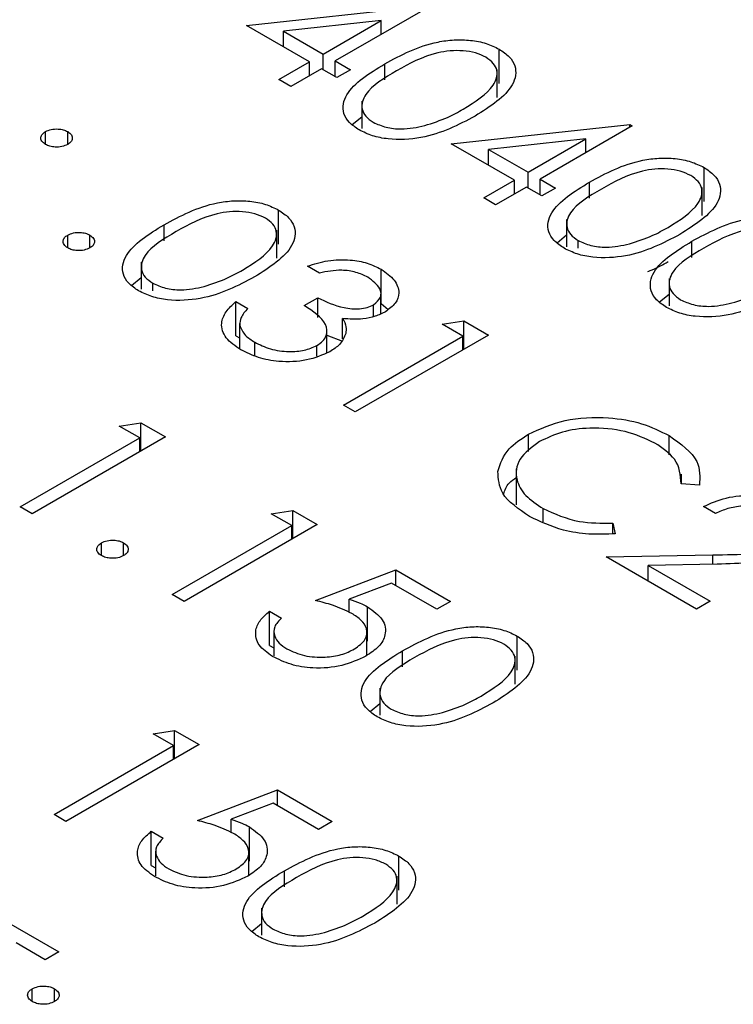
# Model space of a CAD drawing. Header units: inches. Extents: x 1880 to 2363, y -453 to -54.
# Tile 275 of 656: x 2069.403 to 2069.744, y -424.317 to -423.847. Entities that reach past the tile are written whole.
import ezdxf

# ---------------------------------------------------------------- set-up
doc = ezdxf.new("R2010")
doc.units = ezdxf.units.IN
doc.header["$LTSCALE"] = 0.5
doc.header["$MEASUREMENT"] = 0
doc.layers.add('DSS-M-S', color=53, linetype='Continuous')

msp = doc.modelspace()

# ---------------------------------------------------------------- linework, layer by layer
at = {"layer": 'DSS-M-S', "linetype": 'Continuous', "lineweight": 25}
for p, q in [((2069.5111, -423.84934), (2069.59643, -423.8402)), ((2069.59759, -423.84087), (2069.55353, -423.8663)), ((2069.57546, -423.84705), (2069.52885, -423.85205)), ((2069.54782, -423.863), (2069.57546, -423.84705)), ((2069.57546, -423.85364), (2069.57546, -423.84705)), ((2069.54129, -423.86677), (2069.5111, -423.84934)), ((2069.52885, -423.85205), (2069.54782, -423.863)), ((2069.52885, -423.85959), (2069.52885, -423.85205)), ((2069.63192, -423.87702), (2069.63192, -423.86068)), ((2069.54782, -423.87054), (2069.54782, -423.863)), ((2069.52661, -423.87525), (2069.54129, -423.86677)), ((2069.547, -423.87007), (2069.53232, -423.87855)), ((2069.54129, -423.87336), (2069.54129, -423.86677)), ((2069.55435, -423.87431), (2069.547, -423.87007)), ((2069.55353, -423.8663), (2069.56087, -423.87054)), ((2069.55353, -423.87384), (2069.55353, -423.8663)), ((2069.56087, -423.87054), (2069.55435, -423.87431)), ((2069.57717, -423.87542), (2069.57717, -423.86773)), ((2069.63101, -423.88372), (2069.63101, -423.87035)), ((2069.53232, -423.87855), (2069.52661, -423.87525)), ((2069.56624, -423.88557), (2069.56624, -423.89857)), ((2069.56166, -423.89672), (2069.56624, -423.89298)), ((2069.60901, -423.90586), (2069.69434, -423.89672)), ((2069.6955, -423.89739), (2069.65144, -423.92282)), ((2069.69434, -423.89672), (2069.6955, -423.89739)), ((2069.69434, -423.89806), (2069.69434, -423.89672)), ((2069.41503, -423.90622), (2069.41503, -423.90009)), ((2069.42564, -423.90622), (2069.42564, -423.90009)), ((2069.67336, -423.90357), (2069.62676, -423.90857)), ((2069.64573, -423.91952), (2069.67336, -423.90357)), ((2069.67336, -423.91016), (2069.67336, -423.90357)), ((2069.6392, -423.92329), (2069.60901, -423.90586)), ((2069.62676, -423.91611), (2069.62676, -423.90857)), ((2069.62676, -423.90857), (2069.64573, -423.91952)), ((2069.72983, -423.93354), (2069.72983, -423.91721)), ((2069.64573, -423.92706), (2069.64573, -423.91952)), ((2069.62451, -423.93177), (2069.6392, -423.92329)), ((2069.64491, -423.92659), (2069.63022, -423.93507)), ((2069.6392, -423.92989), (2069.6392, -423.92329)), ((2069.65225, -423.93083), (2069.64491, -423.92659)), ((2069.65144, -423.92282), (2069.65878, -423.92706)), ((2069.65144, -423.93036), (2069.65144, -423.92282)), ((2069.65878, -423.92706), (2069.65225, -423.93083)), ((2069.67507, -423.93194), (2069.67507, -423.92425)), ((2069.72892, -423.94024), (2069.72892, -423.92687)), ((2069.63022, -423.93507), (2069.62451, -423.93177)), ((2069.52647, -423.95391), (2069.52647, -423.93758)), ((2069.47171, -423.95231), (2069.47171, -423.94462)), ((2069.66415, -423.94209), (2069.66415, -423.95509)), ((2069.42564, -423.95567), (2069.42564, -423.94955)), ((2069.43625, -423.95567), (2069.43625, -423.94955)), ((2069.52555, -423.96061), (2069.52555, -423.94724)), ((2069.65957, -423.95324), (2069.66415, -423.9495)), ((2069.66964, -423.95587), (2069.66964, -423.95217)), ((2069.72403, -423.9602), (2069.72403, -423.95251)), ((2069.46078, -423.96246), (2069.46078, -423.97546)), ((2069.54598, -423.96768), (2069.54027, -423.96439)), ((2069.57553, -423.98223), (2069.57553, -423.9659)), ((2069.45621, -423.97361), (2069.46078, -423.96987)), ((2069.46628, -423.97624), (2069.46628, -423.97254)), ((2069.7131, -423.97035), (2069.7131, -423.98335)), ((2069.57538, -423.98715), (2069.57538, -423.97781)), ((2069.70853, -423.9815), (2069.7131, -423.97776)), ((2069.506, -423.98134), (2069.51172, -423.98464)), ((2069.506, -423.99767), (2069.506, -423.98134)), ((2069.53864, -423.98323), (2069.54517, -423.97946)), ((2069.54517, -423.98897), (2069.54517, -423.97946)), ((2069.5719, -423.98852), (2069.5719, -423.98287)), ((2069.57553, -423.98223), (2069.57886, -423.98505)), ((2069.50784, -423.99175), (2069.50784, -424.00391)), ((2069.5079, -424.00397), (2069.5079, -423.9926)), ((2069.55706, -423.99916), (2069.55706, -423.98945)), ((2069.60473, -423.99218), (2069.61499, -423.99056)), ((2069.61452, -423.99783), (2069.60473, -423.99218)), ((2069.61499, -423.99056), (2069.62676, -423.99736)), ((2069.61499, -424.00415), (2069.61499, -423.99056)), ((2069.506, -423.99767), (2069.50784, -423.99873)), ((2069.54959, -424.00578), (2069.54959, -423.99517)), ((2069.54959, -423.99745), (2069.55706, -424.00026)), ((2069.55741, -424.0308), (2069.61452, -423.99783)), ((2069.62676, -423.99736), (2069.56312, -424.0341)), ((2069.61452, -424.00442), (2069.61452, -423.99783)), ((2069.51509, -424.00729), (2069.51509, -424.00072)), ((2069.54476, -424.00748), (2069.54476, -424.0023)), ((2069.56312, -424.0341), (2069.55741, -424.0308)), ((2069.45032, -424.04081), (2069.46058, -424.0392)), ((2069.46058, -424.0392), (2069.47235, -424.04599)), ((2069.46058, -424.05278), (2069.46058, -424.0392)), ((2069.46011, -424.04646), (2069.45032, -424.04081)), ((2069.64589, -424.05305), (2069.64589, -424.04471)), ((2069.403, -424.07943), (2069.46011, -424.04646)), ((2069.47235, -424.04599), (2069.40871, -424.08273)), ((2069.46011, -424.05305), (2069.46011, -424.04646)), ((2069.71322, -424.05463), (2069.71322, -424.04538)), ((2069.64009, -424.06128), (2069.64009, -424.07853)), ((2069.71908, -424.06844), (2069.71908, -424.06386)), ((2069.72767, -424.0691), (2069.71885, -424.06842)), ((2069.40871, -424.08273), (2069.403, -424.07943)), ((2069.52293, -424.08273), (2069.5332, -424.08111)), ((2069.5332, -424.08111), (2069.54496, -424.08791)), ((2069.5332, -424.0947), (2069.5332, -424.08111)), ((2069.65288, -424.08663), (2069.65288, -424.08026)), ((2069.73527, -424.08261), (2069.72956, -424.07931)), ((2069.53272, -424.08838), (2069.52293, -424.08273)), ((2069.47561, -424.12135), (2069.53272, -424.08838)), ((2069.54496, -424.08791), (2069.48132, -424.12465)), ((2069.53272, -424.09497), (2069.53272, -424.08838)), ((2069.68621, -424.08726), (2069.68743, -424.09233)), ((2069.68621, -424.09234), (2069.68621, -424.08726)), ((2069.44175, -424.10274), (2069.44175, -424.09662)), ((2069.45236, -424.10274), (2069.45236, -424.09662)), ((2069.68305, -424.10333), (2069.73407, -424.10238)), ((2069.7263, -424.1283), (2069.68305, -424.10333)), ((2069.73407, -424.10685), (2069.73407, -424.10238)), ((2069.54415, -424.12417), (2069.58249, -424.10957)), ((2069.58249, -424.10957), (2069.6086, -424.12465)), ((2069.58249, -424.11711), (2069.58249, -424.10957)), ((2069.73612, -424.10681), (2069.70321, -424.10743)), ((2069.70321, -424.10743), (2069.73282, -424.12453)), ((2069.70321, -424.11497), (2069.70321, -424.10743)), ((2069.58043, -424.11592), (2069.56026, -424.1236)), ((2069.60208, -424.12841), (2069.58043, -424.11592)), ((2069.48132, -424.12465), (2069.47561, -424.12135)), ((2069.56026, -424.12989), (2069.56026, -424.1236)), ((2069.6086, -424.12465), (2069.60208, -424.12841)), ((2069.73282, -424.12453), (2069.7263, -424.1283)), ((2069.52212, -424.12936), (2069.52783, -424.13265)), ((2069.52212, -424.14569), (2069.52212, -424.12936)), ((2069.56899, -424.14355), (2069.56899, -424.12721)), ((2069.52418, -424.13884), (2069.52418, -424.15057)), ((2069.56871, -424.1504), (2069.56871, -424.13951)), ((2069.64049, -424.1575), (2069.64049, -424.14117)), ((2069.52212, -424.14569), (2069.52418, -424.14688)), ((2069.58573, -424.1559), (2069.58573, -424.14821)), ((2069.63958, -424.1642), (2069.63958, -424.15083)), ((2069.5748, -424.16605), (2069.5748, -424.17905)), ((2069.57023, -424.1772), (2069.5748, -424.17346)), ((2069.46643, -424.18788), (2069.4767, -424.18627)), ((2069.47622, -424.19353), (2069.46643, -424.18788)), ((2069.4767, -424.18627), (2069.48846, -424.19306)), ((2069.4767, -424.19985), (2069.4767, -424.18627)), ((2069.41911, -424.2265), (2069.47622, -424.19353)), ((2069.48846, -424.19306), (2069.42482, -424.2298)), ((2069.47622, -424.20012), (2069.47622, -424.19353)), ((2069.48765, -424.22933), (2069.52599, -424.21473)), ((2069.52599, -424.21473), (2069.5521, -424.2298)), ((2069.52599, -424.22226), (2069.52599, -424.21473)), ((2069.52393, -424.22107), (2069.50376, -424.22875)), ((2069.54557, -424.23357), (2069.52393, -424.22107)), ((2069.42482, -424.2298), (2069.41911, -424.2265)), ((2069.50376, -424.23504), (2069.50376, -424.22875)), ((2069.51249, -424.2487), (2069.51249, -424.23237)), ((2069.5521, -424.2298), (2069.54557, -424.23357)), ((2069.46562, -424.23451), (2069.47133, -424.2378)), ((2069.46562, -424.25084), (2069.46562, -424.23451)), ((2069.46768, -424.24399), (2069.46768, -424.25572)), ((2069.51221, -424.25556), (2069.51221, -424.24467)), ((2069.58399, -424.26265), (2069.58399, -424.24632)), ((2069.46562, -424.25084), (2069.46768, -424.25203)), ((2069.52923, -424.26105), (2069.52923, -424.25336)), ((2069.58308, -424.26935), (2069.58308, -424.25599)), ((2069.3879, -424.27278), (2069.42136, -424.29209)), ((2069.5183, -424.2712), (2069.5183, -424.2842)), ((2069.51373, -424.28235), (2069.5183, -424.27862)), ((2069.41483, -424.29586), (2069.40096, -424.28785)), ((2069.42136, -424.29209), (2069.41483, -424.29586)), ((2069.40871, -424.31587), (2069.40871, -424.30975)), ((2069.41932, -424.31587), (2069.41932, -424.30975))]:
    msp.add_line(p, q, dxfattribs=at)
for points, knots in [([(2069.57717, -423.86773), (2069.58501, -423.86348), (2069.59483, -423.85817), (2069.61032, -423.85608), (2069.61825, -423.85627), (2069.62588, -423.85773), (2069.62991, -423.8597), (2069.63192, -423.86068)], [0, 0, 0, 0, 0.498702, 0.624177, 0.749467, 0.874745, 1, 1, 1, 1]), ([(2069.62558, -423.86456), (2069.62398, -423.8638), (2069.62077, -423.86229), (2069.61466, -423.86135), (2069.60844, -423.86137), (2069.59648, -423.86341), (2069.58893, -423.86764), (2069.5829, -423.87101)], [0, 0, 0, 0, 0.125139, 0.250418, 0.375519, 0.500847, 1, 1, 1, 1]), ([(2069.63192, -423.86068), (2069.63364, -423.86185), (2069.63709, -423.86419), (2069.6406, -423.87005), (2069.63858, -423.88114), (2069.62768, -423.88807), (2069.62041, -423.89269)], [0, 0, 0, 0, 0.1256, 0.251197, 0.500581, 1, 1, 1, 1]), ([(2069.61472, -423.88938), (2069.6204, -423.88583), (2069.62889, -423.88052), (2069.63168, -423.87203), (2069.62949, -423.86735), (2069.62689, -423.86549), (2069.62558, -423.86456)], [0, 0, 0, 0, 0.500072, 0.749021, 0.874598, 1, 1, 1, 1]), ([(2069.56502, -423.89931), (2069.56331, -423.89815), (2069.5599, -423.89583), (2069.55647, -423.89), (2069.55881, -423.87901), (2069.56982, -423.87224), (2069.57717, -423.86773)], [0, 0, 0, 0, 0.125551, 0.25109, 0.50025, 1, 1, 1, 1]), ([(2069.5829, -423.87101), (2069.577, -423.87447), (2069.56816, -423.87965), (2069.56559, -423.8882), (2069.56784, -423.89286), (2069.57044, -423.89472), (2069.57173, -423.89565)], [0, 0, 0, 0, 0.500291, 0.749086, 0.874606, 1, 1, 1, 1]), ([(2069.59631, -423.89722), (2069.60006, -423.896), (2069.60675, -423.89381), (2069.61228, -423.89073), (2069.61472, -423.88938)], [0, 0, 0, 0, 0.559599, 1, 1, 1, 1]), ([(2069.62041, -423.89269), (2069.61241, -423.89689), (2069.60043, -423.9032), (2069.58123, -423.90429), (2069.57109, -423.90229), (2069.56704, -423.9003), (2069.56502, -423.89931)], [0, 0, 0, 0, 0.499407, 0.748743, 0.874372, 1, 1, 1, 1]), ([(2069.41503, -423.90009), (2069.41591, -423.8997), (2069.41766, -423.89891), (2069.42083, -423.89875), (2069.42363, -423.89913), (2069.42497, -423.89977), (2069.42564, -423.90009)], [0, 0, 0, 0, 0.2795852, 0.5594544, 0.7796968, 1, 1, 1, 1]), ([(2069.57173, -423.89565), (2069.57369, -423.89653), (2069.57761, -423.89828), (2069.58661, -423.89929), (2069.59264, -423.89801), (2069.59631, -423.89722)], [0, 0, 0, 0, 0.2802572, 0.5607811, 1, 1, 1, 1]), ([(2069.41503, -423.90622), (2069.41434, -423.90571), (2069.41296, -423.9047), (2069.41268, -423.90287), (2069.41335, -423.90125), (2069.41447, -423.90048), (2069.41503, -423.90009)], [0, 0, 0, 0, 0.279647, 0.559299, 0.779615, 1, 1, 1, 1]), ([(2069.42564, -423.90009), (2069.42633, -423.9006), (2069.42773, -423.90161), (2069.42798, -423.90344), (2069.42734, -423.90506), (2069.42621, -423.90583), (2069.42564, -423.90622)], [0, 0, 0, 0, 0.279602, 0.559212, 0.779475, 1, 1, 1, 1]), ([(2069.42564, -423.90622), (2069.42477, -423.90662), (2069.42302, -423.90742), (2069.41984, -423.90757), (2069.41703, -423.90719), (2069.4157, -423.90654), (2069.41503, -423.90622)], [0, 0, 0, 0, 0.2795175, 0.5593264, 0.7795441, 1, 1, 1, 1]), ([(2069.67507, -423.92425), (2069.68292, -423.92), (2069.69274, -423.91469), (2069.70823, -423.9126), (2069.71616, -423.91279), (2069.72379, -423.91425), (2069.72782, -423.91622), (2069.72983, -423.91721)], [0, 0, 0, 0, 0.498702, 0.624177, 0.749467, 0.874745, 1, 1, 1, 1]), ([(2069.72983, -423.91721), (2069.73155, -423.91837), (2069.735, -423.92071), (2069.7385, -423.92657), (2069.73649, -423.93766), (2069.72559, -423.94459), (2069.71831, -423.94921)], [0, 0, 0, 0, 0.1256, 0.251197, 0.500581, 1, 1, 1, 1]), ([(2069.72349, -423.92108), (2069.72189, -423.92033), (2069.71868, -423.91881), (2069.71257, -423.91787), (2069.70635, -423.91789), (2069.69439, -423.91993), (2069.68684, -423.92416), (2069.68081, -423.92753)], [0, 0, 0, 0, 0.125139, 0.250418, 0.375519, 0.500847, 1, 1, 1, 1]), ([(2069.71263, -423.9459), (2069.7183, -423.94235), (2069.7268, -423.93704), (2069.72959, -423.92855), (2069.7274, -423.92387), (2069.72479, -423.92201), (2069.72349, -423.92108)], [0, 0, 0, 0, 0.500072, 0.749021, 0.874598, 1, 1, 1, 1]), ([(2069.66292, -423.95583), (2069.66122, -423.95467), (2069.65781, -423.95235), (2069.65438, -423.94652), (2069.65671, -423.93553), (2069.66772, -423.92876), (2069.67507, -423.92425)], [0, 0, 0, 0, 0.125551, 0.25109, 0.50025, 1, 1, 1, 1]), ([(2069.68081, -423.92753), (2069.67491, -423.93099), (2069.66607, -423.93617), (2069.66349, -423.94472), (2069.66574, -423.94938), (2069.66834, -423.95124), (2069.66964, -423.95217)], [0, 0, 0, 0, 0.500291, 0.749086, 0.874606, 1, 1, 1, 1]), ([(2069.47171, -423.94462), (2069.47956, -423.94037), (2069.48938, -423.93506), (2069.50487, -423.93297), (2069.51279, -423.93316), (2069.52043, -423.93462), (2069.52445, -423.93659), (2069.52647, -423.93758)], [0, 0, 0, 0, 0.498702, 0.6241765, 0.7494675, 0.8747453, 1, 1, 1, 1]), ([(2069.52013, -423.94145), (2069.51852, -423.9407), (2069.51531, -423.93918), (2069.50921, -423.93824), (2069.50299, -423.93826), (2069.49103, -423.9403), (2069.48348, -423.94453), (2069.47745, -423.9479)], [0, 0, 0, 0, 0.125139, 0.250418, 0.375519, 0.500847, 1, 1, 1, 1]), ([(2069.52647, -423.93758), (2069.52819, -423.93874), (2069.53163, -423.94108), (2069.53514, -423.94694), (2069.53313, -423.95803), (2069.52222, -423.96496), (2069.51495, -423.96958)], [0, 0, 0, 0, 0.1256001, 0.2511969, 0.5005813, 1, 1, 1, 1]), ([(2069.72403, -423.95251), (2069.73187, -423.94826), (2069.74169, -423.94295), (2069.75718, -423.94086), (2069.76511, -423.94105), (2069.77275, -423.94251), (2069.77677, -423.94448), (2069.77878, -423.94547)], [0, 0, 0, 0, 0.498702, 0.6241765, 0.7494675, 0.8747453, 1, 1, 1, 1]), ([(2069.45956, -423.9762), (2069.45786, -423.97504), (2069.45444, -423.97272), (2069.45102, -423.9669), (2069.45335, -423.9559), (2069.46436, -423.94913), (2069.47171, -423.94462)], [0, 0, 0, 0, 0.125551, 0.25109, 0.50025, 1, 1, 1, 1]), ([(2069.50927, -423.96627), (2069.51494, -423.96272), (2069.52344, -423.95741), (2069.52623, -423.94892), (2069.52404, -423.94424), (2069.52143, -423.94238), (2069.52013, -423.94145)], [0, 0, 0, 0, 0.5000715, 0.7490206, 0.8745985, 1, 1, 1, 1]), ([(2069.69422, -423.95374), (2069.69796, -423.95252), (2069.70466, -423.95033), (2069.71019, -423.94725), (2069.71263, -423.9459)], [0, 0, 0, 0, 0.559599, 1, 1, 1, 1]), ([(2069.42564, -423.95567), (2069.42495, -423.95517), (2069.42359, -423.95415), (2069.4233, -423.95233), (2069.42397, -423.95071), (2069.42508, -423.94994), (2069.42564, -423.94955)], [0, 0, 0, 0, 0.279581, 0.559143, 0.779575, 1, 1, 1, 1]), ([(2069.42564, -423.94955), (2069.42651, -423.94915), (2069.42826, -423.94836), (2069.43144, -423.94819), (2069.43424, -423.94858), (2069.43558, -423.94923), (2069.43625, -423.94955)], [0, 0, 0, 0, 0.279576, 0.559284, 0.779552, 1, 1, 1, 1]), ([(2069.43625, -423.94955), (2069.43694, -423.95005), (2069.43833, -423.95106), (2069.43859, -423.9529), (2069.43795, -423.95452), (2069.43681, -423.95529), (2069.43625, -423.95567)], [0, 0, 0, 0, 0.279602, 0.559212, 0.779475, 1, 1, 1, 1]), ([(2069.47745, -423.9479), (2069.47155, -423.95136), (2069.46271, -423.95655), (2069.46013, -423.96509), (2069.46238, -423.96975), (2069.46498, -423.97161), (2069.46628, -423.97254)], [0, 0, 0, 0, 0.500291, 0.749086, 0.874606, 1, 1, 1, 1]), ([(2069.71831, -423.94921), (2069.71032, -423.95342), (2069.69834, -423.95972), (2069.67913, -423.96081), (2069.66899, -423.95881), (2069.66495, -423.95682), (2069.66292, -423.95583)], [0, 0, 0, 0, 0.499407, 0.748743, 0.874372, 1, 1, 1, 1]), ([(2069.77244, -423.94934), (2069.77084, -423.94859), (2069.76763, -423.94707), (2069.76152, -423.94613), (2069.7553, -423.94615), (2069.74334, -423.94819), (2069.7358, -423.95242), (2069.72976, -423.95579)], [0, 0, 0, 0, 0.125139, 0.250418, 0.375519, 0.500847, 1, 1, 1, 1]), ([(2069.66964, -423.95217), (2069.6716, -423.95305), (2069.67551, -423.9548), (2069.68452, -423.95581), (2069.69054, -423.95453), (2069.69422, -423.95374)], [0, 0, 0, 0, 0.280257, 0.560781, 1, 1, 1, 1]), ([(2069.71188, -423.98409), (2069.71017, -423.98293), (2069.70676, -423.98061), (2069.70333, -423.97478), (2069.70567, -423.96379), (2069.71668, -423.95702), (2069.72403, -423.95251)], [0, 0, 0, 0, 0.1255507, 0.25109, 0.5002501, 1, 1, 1, 1]), ([(2069.43625, -423.95567), (2069.43537, -423.95607), (2069.43362, -423.95687), (2069.43045, -423.95703), (2069.42765, -423.95664), (2069.42631, -423.956), (2069.42564, -423.95567)], [0, 0, 0, 0, 0.279469, 0.559358, 0.779674, 1, 1, 1, 1]), ([(2069.72976, -423.95579), (2069.72386, -423.95925), (2069.71502, -423.96443), (2069.71245, -423.97298), (2069.7147, -423.97764), (2069.7173, -423.9795), (2069.7186, -423.98043)], [0, 0, 0, 0, 0.500291, 0.749086, 0.874606, 1, 1, 1, 1]), ([(2069.54027, -423.96439), (2069.54345, -423.9634), (2069.5498, -423.96142), (2069.56008, -423.96111), (2069.56907, -423.96271), (2069.57338, -423.96484), (2069.57553, -423.9659)], [0, 0, 0, 0, 0.280288, 0.55968, 0.779747, 1, 1, 1, 1]), ([(2069.70292, -423.96691), (2069.70365, -423.96665), (2069.70727, -423.96539), (2069.71025, -423.96363), (2069.71263, -423.96223)], [0, 0, 0, 0, 0.202188, 1, 1, 1, 1]), ([(2069.51495, -423.96958), (2069.50696, -423.97379), (2069.49498, -423.98009), (2069.47577, -423.98119), (2069.46563, -423.97918), (2069.46159, -423.97719), (2069.45956, -423.9762)], [0, 0, 0, 0, 0.499407, 0.748743, 0.874372, 1, 1, 1, 1]), ([(2069.49086, -423.97412), (2069.4946, -423.97289), (2069.50129, -423.9707), (2069.50683, -423.96762), (2069.50927, -423.96627)], [0, 0, 0, 0, 0.559599, 1, 1, 1, 1]), ([(2069.56908, -423.96971), (2069.5673, -423.96884), (2069.56373, -423.96708), (2069.55529, -423.96588), (2069.54951, -423.967), (2069.54598, -423.96768)], [0, 0, 0, 0, 0.280636, 0.560364, 1, 1, 1, 1]), ([(2069.57553, -423.9659), (2069.57783, -423.96755), (2069.58243, -423.97084), (2069.58451, -423.97676), (2069.58287, -423.98222), (2069.57935, -423.98486), (2069.57759, -423.98618)], [0, 0, 0, 0, 0.280085, 0.559868, 0.780099, 1, 1, 1, 1]), ([(2069.46628, -423.97254), (2069.46824, -423.97342), (2069.47215, -423.97517), (2069.48116, -423.97618), (2069.48718, -423.9749), (2069.49086, -423.97412)], [0, 0, 0, 0, 0.280257, 0.560781, 1, 1, 1, 1]), ([(2069.5719, -423.98287), (2069.57324, -423.98172), (2069.57594, -423.97941), (2069.57519, -423.97422), (2069.5714, -423.97142), (2069.56908, -423.96971)], [0, 0, 0, 0, 0.278859, 0.560074, 1, 1, 1, 1]), ([(2069.74317, -423.982), (2069.74692, -423.98078), (2069.75361, -423.97859), (2069.75914, -423.97551), (2069.76158, -423.97416)], [0, 0, 0, 0, 0.559599, 1, 1, 1, 1]), ([(2069.76727, -423.97747), (2069.75927, -423.98168), (2069.74729, -423.98798), (2069.72809, -423.98907), (2069.71795, -423.98707), (2069.7139, -423.98508), (2069.71188, -423.98409)], [0, 0, 0, 0, 0.499407, 0.748743, 0.874372, 1, 1, 1, 1]), ([(2069.50846, -424.00443), (2069.5058, -424.0026), (2069.50048, -423.99893), (2069.49848, -423.99214), (2069.5009, -423.98612), (2069.5043, -423.98293), (2069.506, -423.98134)], [0, 0, 0, 0, 0.279886, 0.558979, 0.779263, 1, 1, 1, 1]), ([(2069.54476, -424.0023), (2069.54578, -424.00161), (2069.54781, -424.00022), (2069.54984, -423.99676), (2069.5494, -423.99018), (2069.54295, -423.98601), (2069.53864, -423.98323)], [0, 0, 0, 0, 0.125587, 0.251191, 0.500605, 1, 1, 1, 1]), ([(2069.54517, -423.97946), (2069.54909, -423.98134), (2069.55499, -423.98417), (2069.56399, -423.98505), (2069.56896, -423.98427), (2069.57092, -423.98333), (2069.5719, -423.98287)], [0, 0, 0, 0, 0.499418, 0.749016, 0.874544, 1, 1, 1, 1]), ([(2069.7186, -423.98043), (2069.72055, -423.98131), (2069.72447, -423.98306), (2069.73347, -423.98407), (2069.7395, -423.98279), (2069.74317, -423.982)], [0, 0, 0, 0, 0.280257, 0.560781, 1, 1, 1, 1]), ([(2069.51172, -423.98464), (2069.51045, -423.98604), (2069.50819, -423.98855), (2069.50799, -423.99136), (2069.5079, -423.9926)], [0, 0, 0, 0, 0.560694, 1, 1, 1, 1]), ([(2069.57759, -423.98618), (2069.57601, -423.98697), (2069.57287, -423.98854), (2069.56569, -423.99004), (2069.56033, -423.98967), (2069.55706, -423.98945)], [0, 0, 0, 0, 0.280508, 0.560792, 1, 1, 1, 1]), ([(2069.5079, -423.9926), (2069.50859, -423.99431), (2069.50981, -423.99738), (2069.51348, -423.9997), (2069.51509, -424.00072)], [0, 0, 0, 0, 0.558748, 1, 1, 1, 1]), ([(2069.55706, -423.98945), (2069.55777, -423.99075), (2069.55904, -423.99307), (2069.55868, -423.9955), (2069.55853, -423.99656)], [0, 0, 0, 0, 0.559795, 1, 1, 1, 1]), ([(2069.55853, -423.99656), (2069.5578, -423.99839), (2069.5565, -424.00166), (2069.55269, -424.00418), (2069.55102, -424.00528)], [0, 0, 0, 0, 0.559419, 1, 1, 1, 1]), ([(2069.51509, -424.00072), (2069.51745, -424.00191), (2069.52215, -424.00428), (2069.53078, -424.00545), (2069.53893, -424.00493), (2069.54282, -424.00318), (2069.54476, -424.0023)], [0, 0, 0, 0, 0.280599, 0.560151, 0.780303, 1, 1, 1, 1]), ([(2069.55102, -424.00528), (2069.54744, -424.00682), (2069.54028, -424.0099), (2069.52744, -424.01042), (2069.51643, -424.00837), (2069.51112, -424.00574), (2069.50846, -424.00443)], [0, 0, 0, 0, 0.279304, 0.558838, 0.779277, 1, 1, 1, 1]), ([(2069.64589, -424.04471), (2069.65146, -424.04217), (2069.6626, -424.03708), (2069.68294, -424.03621), (2069.70059, -424.0391), (2069.70901, -424.04329), (2069.71322, -424.04538)], [0, 0, 0, 0, 0.279512, 0.55908, 0.779374, 1, 1, 1, 1]), ([(2069.63127, -424.06247), (2069.63249, -424.05873), (2069.63468, -424.05203), (2069.64246, -424.04695), (2069.64589, -424.04471)], [0, 0, 0, 0, 0.559029, 1, 1, 1, 1]), ([(2069.70633, -424.04895), (2069.7018, -424.04687), (2069.69275, -424.04271), (2069.67636, -424.04123), (2069.66164, -424.04322), (2069.65466, -424.04658), (2069.65117, -424.04826)], [0, 0, 0, 0, 0.2798558, 0.5595188, 0.7796855, 1, 1, 1, 1]), ([(2069.65117, -424.04826), (2069.64754, -424.05092), (2069.64028, -424.05623), (2069.63938, -424.06596), (2069.64387, -424.07428), (2069.64987, -424.07827), (2069.65288, -424.08026)], [0, 0, 0, 0, 0.279434, 0.558921, 0.779283, 1, 1, 1, 1]), ([(2069.71885, -424.06842), (2069.71859, -424.06431), (2069.71813, -424.05696), (2069.70995, -424.0514), (2069.70633, -424.04895)], [0, 0, 0, 0, 0.558427, 1, 1, 1, 1]), ([(2069.71322, -424.04538), (2069.71865, -424.0493), (2069.72836, -424.0563), (2069.72788, -424.06518), (2069.72767, -424.0691)], [0, 0, 0, 0, 0.5595165, 1, 1, 1, 1]), ([(2069.64639, -424.08405), (2069.64124, -424.08053), (2069.63203, -424.07423), (2069.6315, -424.06607), (2069.63127, -424.06247)], [0, 0, 0, 0, 0.559804, 1, 1, 1, 1]), ([(2069.63407, -424.07326), (2069.63463, -424.07144), (2069.63552, -424.06852), (2069.63884, -424.06631), (2069.64009, -424.06548)], [0, 0, 0, 0, 0.623619, 1, 1, 1, 1]), ([(2069.72956, -424.07931), (2069.73302, -424.07774), (2069.73995, -424.0746), (2069.75244, -424.07365), (2069.7636, -424.07519), (2069.76888, -424.07776), (2069.77153, -424.07905)], [0, 0, 0, 0, 0.280029, 0.559515, 0.779668, 1, 1, 1, 1]), ([(2069.65288, -424.08026), (2069.6584, -424.08276), (2069.66828, -424.08722), (2069.68072, -424.08725), (2069.68621, -424.08726)], [0, 0, 0, 0, 0.558772, 1, 1, 1, 1]), ([(2069.76471, -424.08265), (2069.76231, -424.08152), (2069.75752, -424.07927), (2069.74864, -424.07872), (2069.74102, -424.08007), (2069.73719, -424.08176), (2069.73527, -424.08261)], [0, 0, 0, 0, 0.279699, 0.558847, 0.779176, 1, 1, 1, 1]), ([(2069.68743, -424.09233), (2069.68322, -424.09249), (2069.6748, -424.09282), (2069.65995, -424.0905), (2069.65153, -424.08649), (2069.64639, -424.08405)], [0, 0, 0, 0, 0.28041, 0.560795, 1, 1, 1, 1]), ([(2069.44175, -424.10274), (2069.44107, -424.10224), (2069.4397, -424.10123), (2069.43941, -424.0994), (2069.44008, -424.09778), (2069.4412, -424.09701), (2069.44175, -424.09662)], [0, 0, 0, 0, 0.279581, 0.559143, 0.779575, 1, 1, 1, 1]), ([(2069.44175, -424.09662), (2069.44263, -424.09622), (2069.44438, -424.09543), (2069.44755, -424.09526), (2069.45035, -424.09565), (2069.45169, -424.0963), (2069.45236, -424.09662)], [0, 0, 0, 0, 0.279576, 0.559284, 0.779552, 1, 1, 1, 1]), ([(2069.45236, -424.09662), (2069.45305, -424.09713), (2069.45445, -424.09813), (2069.4547, -424.09997), (2069.45406, -424.10159), (2069.45293, -424.10236), (2069.45236, -424.10274)], [0, 0, 0, 0, 0.279602, 0.559212, 0.779475, 1, 1, 1, 1]), ([(2069.73407, -424.10238), (2069.74027, -424.10232), (2069.74889, -424.10225), (2069.7599, -424.10077), (2069.76371, -424.09896), (2069.76561, -424.09806)], [0, 0, 0, 0, 0.560717, 0.780532, 1, 1, 1, 1]), ([(2069.77183, -424.10107), (2069.76905, -424.10237), (2069.76348, -424.10499), (2069.75076, -424.10646), (2069.74168, -424.10668), (2069.73612, -424.10681)], [0, 0, 0, 0, 0.2792879, 0.5591538, 1, 1, 1, 1]), ([(2069.45236, -424.10274), (2069.45149, -424.10314), (2069.44974, -424.10394), (2069.44656, -424.1041), (2069.44376, -424.10371), (2069.44242, -424.10307), (2069.44175, -424.10274)], [0, 0, 0, 0, 0.279469, 0.559358, 0.779674, 1, 1, 1, 1]), ([(2069.56143, -424.13039), (2069.55846, -424.12899), (2069.55314, -424.1265), (2069.5469, -424.12489), (2069.54415, -424.12417)], [0, 0, 0, 0, 0.559416, 1, 1, 1, 1]), ([(2069.56026, -424.1236), (2069.56202, -424.12418), (2069.56515, -424.1252), (2069.56782, -424.1266), (2069.56899, -424.12721)], [0, 0, 0, 0, 0.560064, 1, 1, 1, 1]), ([(2069.52358, -424.15093), (2069.52113, -424.14919), (2069.51624, -424.14572), (2069.51494, -424.13935), (2069.51706, -424.13372), (2069.52043, -424.13081), (2069.52212, -424.12936)], [0, 0, 0, 0, 0.279625, 0.559019, 0.77938, 1, 1, 1, 1]), ([(2069.56899, -424.12721), (2069.57171, -424.12916), (2069.57715, -424.13304), (2069.57811, -424.14021), (2069.57487, -424.14638), (2069.57043, -424.14932), (2069.5682, -424.15079)], [0, 0, 0, 0, 0.279688, 0.559025, 0.779292, 1, 1, 1, 1]), ([(2069.52783, -424.13265), (2069.52652, -424.13397), (2069.52392, -424.13661), (2069.52417, -424.14096), (2069.52647, -424.14463), (2069.52912, -424.14644), (2069.53044, -424.14735)], [0, 0, 0, 0, 0.28005, 0.559166, 0.779583, 1, 1, 1, 1]), ([(2069.56273, -424.14736), (2069.5647, -424.14595), (2069.56863, -424.14314), (2069.56912, -424.1379), (2069.5663, -424.13354), (2069.56306, -424.13144), (2069.56143, -424.13039)], [0, 0, 0, 0, 0.279539, 0.558617, 0.779047, 1, 1, 1, 1]), ([(2069.58573, -424.14821), (2069.59358, -424.14397), (2069.6034, -424.13865), (2069.61889, -424.13656), (2069.62682, -424.13675), (2069.63445, -424.13821), (2069.63847, -424.14018), (2069.64049, -424.14117)], [0, 0, 0, 0, 0.498702, 0.624177, 0.749467, 0.874745, 1, 1, 1, 1]), ([(2069.63415, -424.14505), (2069.63255, -424.14429), (2069.62934, -424.14277), (2069.62323, -424.14183), (2069.61701, -424.14185), (2069.60505, -424.1439), (2069.5975, -424.14812), (2069.59147, -424.15149)], [0, 0, 0, 0, 0.125139, 0.250418, 0.375519, 0.500847, 1, 1, 1, 1]), ([(2069.64049, -424.14117), (2069.64221, -424.14234), (2069.64566, -424.14467), (2069.64916, -424.15053), (2069.64715, -424.16163), (2069.63625, -424.16855), (2069.62897, -424.17317)], [0, 0, 0, 0, 0.1256001, 0.2511969, 0.5005813, 1, 1, 1, 1]), ([(2069.53044, -424.14735), (2069.53311, -424.14856), (2069.53844, -424.15099), (2069.5481, -424.15155), (2069.55666, -424.15035), (2069.56071, -424.14835), (2069.56273, -424.14736)], [0, 0, 0, 0, 0.279617, 0.5593571, 0.7795592, 1, 1, 1, 1]), ([(2069.57358, -424.17979), (2069.57188, -424.17863), (2069.56846, -424.17631), (2069.56504, -424.17049), (2069.56737, -424.15949), (2069.57838, -424.15272), (2069.58573, -424.14821)], [0, 0, 0, 0, 0.125551, 0.25109, 0.50025, 1, 1, 1, 1]), ([(2069.62329, -424.16986), (2069.62896, -424.16632), (2069.63746, -424.161), (2069.64025, -424.15251), (2069.63806, -424.14783), (2069.63545, -424.14598), (2069.63415, -424.14505)], [0, 0, 0, 0, 0.500072, 0.749021, 0.874598, 1, 1, 1, 1]), ([(2069.5682, -424.15079), (2069.56453, -424.15248), (2069.55719, -424.15586), (2069.54379, -424.15699), (2069.53198, -424.15509), (2069.52638, -424.15231), (2069.52358, -424.15093)], [0, 0, 0, 0, 0.279864, 0.559271, 0.779424, 1, 1, 1, 1]), ([(2069.59147, -424.15149), (2069.58557, -424.15495), (2069.57673, -424.16014), (2069.57415, -424.16868), (2069.5764, -424.17334), (2069.579, -424.1752), (2069.5803, -424.17613)], [0, 0, 0, 0, 0.500291, 0.749086, 0.874606, 1, 1, 1, 1]), ([(2069.60488, -424.17771), (2069.60862, -424.17648), (2069.61532, -424.17429), (2069.62085, -424.17122), (2069.62329, -424.16986)], [0, 0, 0, 0, 0.559599, 1, 1, 1, 1]), ([(2069.62897, -424.17317), (2069.62098, -424.17738), (2069.609, -424.18368), (2069.58979, -424.18478), (2069.57965, -424.18277), (2069.57561, -424.18078), (2069.57358, -424.17979)], [0, 0, 0, 0, 0.499407, 0.748743, 0.874372, 1, 1, 1, 1]), ([(2069.5803, -424.17613), (2069.58226, -424.17701), (2069.58617, -424.17877), (2069.59518, -424.17977), (2069.6012, -424.17849), (2069.60488, -424.17771)], [0, 0, 0, 0, 0.280257, 0.560781, 1, 1, 1, 1]), ([(2069.50493, -424.23554), (2069.50196, -424.23414), (2069.49664, -424.23165), (2069.4904, -424.23004), (2069.48765, -424.22933)], [0, 0, 0, 0, 0.559416, 1, 1, 1, 1]), ([(2069.50376, -424.22875), (2069.50552, -424.22933), (2069.50865, -424.23036), (2069.51132, -424.23175), (2069.51249, -424.23237)], [0, 0, 0, 0, 0.560064, 1, 1, 1, 1]), ([(2069.51249, -424.23237), (2069.51521, -424.23431), (2069.52065, -424.23819), (2069.52161, -424.24536), (2069.51837, -424.25154), (2069.51393, -424.25447), (2069.5117, -424.25595)], [0, 0, 0, 0, 0.279688, 0.559025, 0.779292, 1, 1, 1, 1]), ([(2069.46708, -424.25608), (2069.46463, -424.25434), (2069.45974, -424.25087), (2069.45844, -424.2445), (2069.46056, -424.23887), (2069.46393, -424.23596), (2069.46562, -424.23451)], [0, 0, 0, 0, 0.279625, 0.559019, 0.77938, 1, 1, 1, 1]), ([(2069.47133, -424.2378), (2069.47002, -424.23913), (2069.46742, -424.24177), (2069.46767, -424.24611), (2069.46997, -424.24978), (2069.47262, -424.25159), (2069.47394, -424.2525)], [0, 0, 0, 0, 0.28005, 0.559166, 0.779583, 1, 1, 1, 1]), ([(2069.50623, -424.25251), (2069.5082, -424.2511), (2069.51213, -424.24829), (2069.51262, -424.24306), (2069.5098, -424.23869), (2069.50656, -424.23659), (2069.50493, -424.23554)], [0, 0, 0, 0, 0.279539, 0.558617, 0.779047, 1, 1, 1, 1]), ([(2069.52923, -424.25336), (2069.53708, -424.24912), (2069.5469, -424.24381), (2069.56239, -424.24171), (2069.57031, -424.2419), (2069.57795, -424.24336), (2069.58197, -424.24533), (2069.58399, -424.24632)], [0, 0, 0, 0, 0.498702, 0.624177, 0.749467, 0.874745, 1, 1, 1, 1]), ([(2069.57765, -424.2502), (2069.57605, -424.24944), (2069.57283, -424.24792), (2069.56673, -424.24698), (2069.56051, -424.247), (2069.54855, -424.24905), (2069.541, -424.25327), (2069.53497, -424.25664)], [0, 0, 0, 0, 0.125139, 0.250418, 0.375519, 0.500847, 1, 1, 1, 1]), ([(2069.58399, -424.24632), (2069.58571, -424.24749), (2069.58916, -424.24982), (2069.59266, -424.25568), (2069.59065, -424.26678), (2069.57974, -424.27371), (2069.57247, -424.27833)], [0, 0, 0, 0, 0.1256, 0.251197, 0.500581, 1, 1, 1, 1]), ([(2069.56679, -424.27501), (2069.57246, -424.27147), (2069.58096, -424.26615), (2069.58375, -424.25767), (2069.58156, -424.25299), (2069.57895, -424.25113), (2069.57765, -424.2502)], [0, 0, 0, 0, 0.500072, 0.749021, 0.874598, 1, 1, 1, 1]), ([(2069.5117, -424.25595), (2069.50803, -424.25764), (2069.50069, -424.26102), (2069.48729, -424.26215), (2069.47547, -424.26024), (2069.46988, -424.25747), (2069.46708, -424.25608)], [0, 0, 0, 0, 0.2798641, 0.559271, 0.7794235, 1, 1, 1, 1]), ([(2069.47394, -424.2525), (2069.47661, -424.25372), (2069.48194, -424.25615), (2069.4916, -424.2567), (2069.50016, -424.2555), (2069.50421, -424.25351), (2069.50623, -424.25251)], [0, 0, 0, 0, 0.279617, 0.559357, 0.779559, 1, 1, 1, 1]), ([(2069.51708, -424.28494), (2069.51538, -424.28378), (2069.51196, -424.28146), (2069.50854, -424.27564), (2069.51087, -424.26464), (2069.52188, -424.25788), (2069.52923, -424.25336)], [0, 0, 0, 0, 0.125551, 0.25109, 0.50025, 1, 1, 1, 1]), ([(2069.53497, -424.25664), (2069.52907, -424.26011), (2069.52023, -424.26529), (2069.51765, -424.27383), (2069.5199, -424.27849), (2069.5225, -424.28035), (2069.5238, -424.28128)], [0, 0, 0, 0, 0.500291, 0.749086, 0.874606, 1, 1, 1, 1]), ([(2069.54838, -424.28286), (2069.55212, -424.28163), (2069.55882, -424.27944), (2069.56435, -424.27637), (2069.56679, -424.27501)], [0, 0, 0, 0, 0.559599, 1, 1, 1, 1]), ([(2069.57247, -424.27833), (2069.56448, -424.28253), (2069.5525, -424.28883), (2069.53329, -424.28993), (2069.52315, -424.28792), (2069.51911, -424.28593), (2069.51708, -424.28494)], [0, 0, 0, 0, 0.499407, 0.748743, 0.874372, 1, 1, 1, 1]), ([(2069.5238, -424.28128), (2069.52576, -424.28216), (2069.52967, -424.28392), (2069.53868, -424.28492), (2069.5447, -424.28364), (2069.54838, -424.28286)], [0, 0, 0, 0, 0.2802572, 0.5607811, 1, 1, 1, 1]), ([(2069.40871, -424.31587), (2069.40802, -424.31537), (2069.40663, -424.31436), (2069.40635, -424.31253), (2069.40703, -424.31091), (2069.40815, -424.31014), (2069.40871, -424.30975)], [0, 0, 0, 0, 0.279647, 0.559299, 0.779615, 1, 1, 1, 1]), ([(2069.40871, -424.30975), (2069.40959, -424.30936), (2069.41134, -424.30857), (2069.41451, -424.3084), (2069.41731, -424.30879), (2069.41865, -424.30943), (2069.41932, -424.30975)], [0, 0, 0, 0, 0.279585, 0.559454, 0.779697, 1, 1, 1, 1]), ([(2069.41932, -424.30975), (2069.42001, -424.31025), (2069.4214, -424.31126), (2069.42166, -424.3131), (2069.42102, -424.31472), (2069.41988, -424.31549), (2069.41932, -424.31587)], [0, 0, 0, 0, 0.279602, 0.559212, 0.779475, 1, 1, 1, 1]), ([(2069.41932, -424.31587), (2069.41844, -424.31628), (2069.4167, -424.31708), (2069.41352, -424.31723), (2069.41071, -424.31685), (2069.40938, -424.3162), (2069.40871, -424.31587)], [0, 0, 0, 0, 0.279517, 0.559326, 0.779544, 1, 1, 1, 1])]:
    msp.add_open_spline(points, degree=3, knots=knots, dxfattribs=at)

doc.saveas('drawing.dxf')
